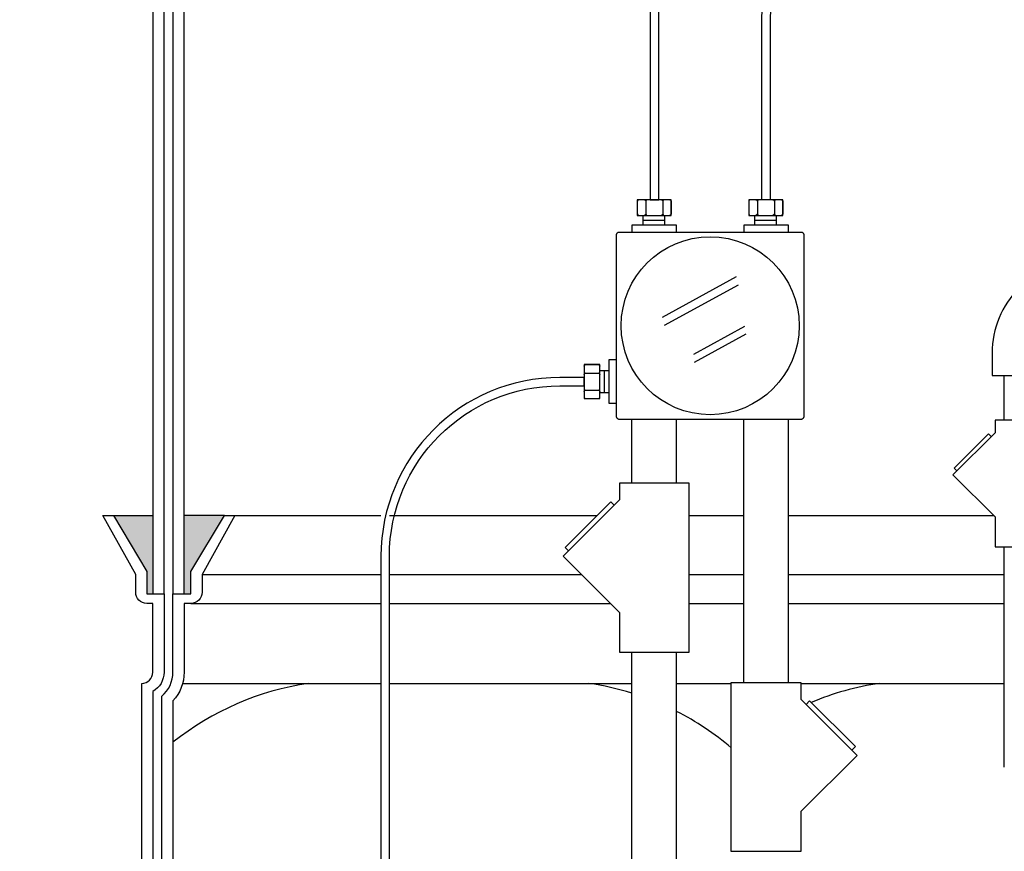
# Model space of a CAD drawing. Extents: x -285 to 5863, y 308 to 3178.
# Tile 558 of 622: x 5247 to 5269, y 938 to 957. Entities that reach past the tile are written whole.
import ezdxf

# ---------------------------------------------------------------- set-up
doc = ezdxf.new("R2010")
doc.units = 0
doc.header["$MEASUREMENT"] = 0
doc.header["$PDSIZE"] = 1
doc.layers.get('DEFPOINTS').update_dxf_attribs({"linetype": 'CONTINUOUS'})
for name, color, linetype in [('CONDUIT', 2, 'CONTINUOUS'), ('DIM', 3, 'CONTINUOUS'), ('FRP-SUMP', 2, 'CONTINUOUS'), ('J-BOX', 2, 'CONTINUOUS'), ('PEAGRAVEL-HATCH', 3, 'CONTINUOUS'), ('PROBE', 2, 'CONTINUOUS')]:
    doc.layers.add(name, color=color, linetype=linetype)
doc.styles.add('SIMPLEX', font='simplex')
doc.dimstyles.new('DIM64', dxfattribs={"dimscale": 64, "dimtxt": 0.09375, "dimasz": 0.09375, "dimexe": 0.0625, "dimexo": 0.0625, "dimgap": 0.046875, "dimtad": 1, "dimdec": 4, "dimzin": 3, "dimdsep": 46, "dimlunit": 4, "dimtxsty": 'SIMPLEX', "dimcen": 0, "dimclrd": 256, "dimclre": 256, "dimclrt": 256, "dimadec": 0, "dimazin": 0, "dimtfac": 1, "dimtdec": 4, "dimtmove": 0, "dimatfit": 3, "dimfxl": 1, "dimfrac": 2, "dimtolj": 1, "dimtzin": 0, "dimarcsym": 0})

# ---------------------------------------------------------------- blocks, each defined once
blk = doc.blocks.new('*D53')
at = {"layer": 'DEFPOINTS', "color": 0, "transparency": 16777216}
for p in [(5440.235, 978.296), (4823.479, 978.015), (4823.479, 700.523)]:
    blk.add_point(p, dxfattribs=at)
at = {"layer": 'DIM', "lineweight": -2, "transparency": 16777216}
for p, q in [((5440.235, 974.296), (5440.235, 696.523)), ((4823.479, 974.015), (4823.479, 696.523)), ((5434.235, 700.523), (4829.479, 700.523))]:
    blk.add_line(p, q, dxfattribs=at)
at = {"layer": 'DIM', "transparency": 16777216}
for points in [[(4829.479, 701.523), (4829.479, 699.523), (4823.479, 700.523)], [(5434.235, 701.523), (5434.235, 699.523), (5440.235, 700.523)]]:
    blk.add_solid(points, dxfattribs=at)
at = {"layer": 'DIM', "transparency": 16777216, "insert": (5131.857, 708.095), "char_height": 6, "attachment_point": 5, "style": 'SIMPLEX'}
blk.add_mtext('\\A1;51\'-4 3/4" (F.V. TANK SLAB)', dxfattribs=at)

msp = doc.modelspace()

# ---------------------------------------------------------------- hatches: boundary and pattern name
at = {"layer": 'FRP-SUMP'}
for points in [[(5250.27882, 945.77093), (5249.39536, 945.77093), (5250.14536, 944.52093), (5250.14536, 944.02093), (5250.27882, 944.02093)], [(5251.87882, 945.77093), (5250.97882, 945.77093), (5250.97882, 944.02093), (5251.12882, 944.02093), (5251.12882, 944.52093)]]:
    msp.add_hatch(color=256, dxfattribs=at).paths.add_polyline_path(points)
at = {"layer": 'PEAGRAVEL-HATCH'}
h = msp.add_hatch(dxfattribs=at)
h.set_pattern_fill('AR-SAND', color=256, scale=7.5, style=0)
h.set_pattern_definition([(37.5, (5232.328, 935.266), (-0.4725, 14.451), [0, -11.4, 0, -12.75, 0, -12.1875]), (7.5, (5232.328, 935.266), (13.273, 21.166), [0, -6.15, 0, -10.275, 0, -3.9375]), (327.5, (5223.103, 935.266), (23.356, 0.0424), [0, -3.75, 0, -13.5, 0, -17.625]), (317.5, (5223.103, 935.266), (22.546, 6.583), [0, -1.875, 0, -8.85, 0, -10.125])])
h.paths.add_polyline_path([(5250.27882, 957.71638, -0.33671624), (5251.52271, 959.35405, -0.00822165), (5255.73247, 961.19654), (5255.7342, 966.11406), (5232.32763, 966.11406), (5232.32763, 935.26579), (5248.03318, 935.26579), (5248.03318, 935.66298), (5248.1693, 935.66298), (5248.1693, 935.83262, -0.41421356), (5248.20055, 935.86444), (5248.21979, 935.86444, 0.35187469), (5248.23429, 935.87609, 2.48870246), (5248.21337, 935.82484), (5248.2287, 935.82484, -0.89681203), (5248.69831, 935.87609, 0.3518816), (5248.71281, 935.86444), (5248.73147, 935.86444, -0.41421372), (5248.7633, 935.83319), (5248.7633, 935.66211), (5249.28632, 935.69869), (5249.28632, 936.11157), (5249.41007, 936.11157), (5249.41007, 937.00876), (5250.02882, 937.00876), (5250.02882, 942.02093, 0.41421356), (5250.27882, 942.27093), (5250.27882, 943.80734), (5250.14536, 943.80734, -0.41421356), (5249.89536, 944.05734), (5249.89536, 944.45569), (5249.15883, 945.77093), (5249.39536, 945.77093), (5250.27882, 945.77093)])

# ---------------------------------------------------------------- linework, layer by layer
at = {"layer": 'CONDUIT'}
for p, q in [((5269.31769, 947.90737), (5269.31769, 948.90737)), ((5260.99061, 946.49656), (5260.99061, 947.92347)), ((5261.99061, 946.49656), (5261.99061, 947.92347)), ((5263.49098, 942.04211), (5263.49098, 947.92347)), ((5264.49098, 942.04211), (5264.49098, 947.92347)), ((5269.31769, 940.1471), (5269.31769, 945.07395)), ((5260.99061, 938.26579), (5260.99061, 942.71867)), ((5261.99061, 938.26579), (5261.99061, 942.71867))]:
    msp.add_line(p, q, dxfattribs=at)
msp.add_lwpolyline([(5269.04512, 948.90737), (5270.34512, 948.90737), (5270.34512, 949.40737, -0.19891163), (5270.56479, 949.9377), (5270.91834, 950.29125), (5269.99911, 951.21049), (5269.64555, 950.85693, 0.19891237), (5269.04512, 949.40866), (5269.04512, 948.90737)], format="xyb", dxfattribs=at)
for points in [[(5269.11177, 947.62631), (5268.16893, 946.68347), (5269.11177, 945.74064), (5269.11177, 945.07395), (5270.27847, 945.07395), (5270.27847, 947.90737), (5269.11177, 947.90737)], [(5260.71281, 946.12182), (5259.45569, 944.8647), (5260.71281, 943.60759), (5260.71281, 942.71867), (5262.26841, 942.71867), (5262.26841, 946.49656), (5260.71281, 946.49656)], [(5264.76878, 941.66737), (5266.0259, 940.41025), (5264.76878, 939.15313), (5264.76878, 938.26422), (5263.21318, 938.26422), (5263.21318, 942.04211), (5264.76878, 942.04211)]]:
    msp.add_lwpolyline(points, close=True, dxfattribs=at)
for points in [[(5269.02338, 947.53792), (5268.96445, 947.59685), (5268.1984, 946.83079), (5268.25732, 946.77186)], [(5260.59496, 946.00397), (5260.51639, 946.08254), (5259.49498, 945.06113), (5259.57355, 944.98256)], [(5264.88664, 941.54951), (5264.96521, 941.62808), (5265.98662, 940.60667), (5265.90805, 940.5281)]]:
    msp.add_lwpolyline(points, dxfattribs=at)
for radius in [4, 3]:
    msp.add_arc((5257.99061, 938.26579), radius, 270, 0, dxfattribs=at)
at = {"layer": 'FRP-SUMP'}
for p, q in [((5249.39536, 945.77093), (5250.27882, 945.77093)), ((5251.87882, 945.77093), (5250.97882, 945.77093))]:
    msp.add_line(p, q, dxfattribs=at)
at = {"layer": 'FRP-SUMP', "color": 7, "linetype": 'Continuous'}
for p, q in [((5252.11535, 945.77093), (5255.38002, 945.77093)), ((5255.56752, 945.77093), (5260.20478, 945.77093)), ((5262.26841, 945.77093), (5263.49098, 945.77093)), ((5264.49098, 945.77093), (5269.08148, 945.77093)), ((5251.37882, 944.45569), (5255.38002, 944.45569)), ((5255.56752, 944.45569), (5259.86471, 944.45569)), ((5262.26841, 944.45569), (5263.49098, 944.45569)), ((5264.49098, 944.45569), (5269.31769, 944.45569)), ((5251.12882, 943.80734), (5255.38002, 943.80734)), ((5255.56752, 943.80734), (5260.51306, 943.80734)), ((5262.26841, 943.80734), (5263.49098, 943.80734)), ((5264.49098, 943.80734), (5269.31769, 943.80734))]:
    msp.add_line(p, q, dxfattribs=at)
at = {"layer": 'FRP-SUMP', "color": 7}
for p, q in [((5250.94533, 942.02093), (5255.38002, 942.02093)), ((5255.56752, 942.02093), (5260.99061, 942.02093)), ((5261.99061, 942.02093), (5263.21318, 942.02093)), ((5264.76878, 942.02093), (5269.31769, 942.02093))]:
    msp.add_line(p, q, dxfattribs=at)
at = {"layer": 'FRP-SUMP'}
for points in [[(5250.27882, 957.71638), (5250.27882, 944.02093), (5250.52882, 944.02093), (5250.52882, 957.71638, -0.29672907)], [(5250.72882, 957.71638), (5250.72882, 944.02093), (5250.97882, 944.02093), (5250.97882, 957.71638, -0.29672907)], [(5250.02882, 923.02324), (5250.02882, 942.02093), (5250.02882, 942.02093, 0.41421356), (5250.27882, 942.27093), (5250.27882, 943.80734), (5250.14536, 943.80734, -0.41421356), (5249.89536, 944.05734), (5249.89536, 944.45569), (5249.15883, 945.77093), (5249.39536, 945.77093), (5250.14536, 944.52093), (5250.14536, 944.02093), (5250.27882, 944.02093), (5250.52882, 944.02093), (5250.52882, 944.02093), (5250.52882, 944.02093), (5250.52882, 944.02093), (5250.52882, 944.02093), (5250.52882, 942.27093, -0.26794919), (5250.27882, 941.83791), (5250.27882, 923.20626, -0.26794919)]]:
    msp.add_lwpolyline(points, format="xyb", dxfattribs=at)
msp.add_lwpolyline([(5250.72882, 920.02324), (5250.72882, 922.77324, 0.22167085), (5250.47882, 923.30944), (5250.47882, 941.73473, 0.22167085), (5250.72882, 942.27093), (5250.72882, 944.02093), (5250.97882, 944.02093), (5251.12882, 944.02093), (5251.12882, 944.52093), (5251.87882, 945.77093), (5252.11535, 945.77093), (5251.37882, 944.45569), (5251.37882, 944.05734, -0.41421356), (5251.12882, 943.80734), (5250.97882, 943.80734), (5250.97882, 942.27093, -0.18776323), (5250.72882, 941.62866), (5250.72882, 923.41551, -0.18776323), (5250.97882, 922.77324), (5250.97882, 920.02324), (5250.72882, 920.02324)], format="xyb", close=True, dxfattribs=at)
at = {"layer": 'FRP-SUMP', "color": 7}
for points in [[(5260.99061, 941.80132, 0.03875218), (5260.03033, 942.02093)], [(5266.53033, 942.02093, 0.06265937), (5265.00003, 941.59326, 0.06265937)], [(5263.21318, 940.5787, 0.05790471), (5261.99061, 941.3935, 0.05790471)]]:
    msp.add_lwpolyline(points, format="xyb", dxfattribs=at)
msp.add_arc((5254.6961, 935.72543), 6.36447, 98.442948, 128.561095, dxfattribs=at)
at = {"layer": 'J-BOX', "color": 7}
for p, q in [((5261.67663, 950.21074), (5263.32902, 951.11609)), ((5261.7222, 950.02937), (5263.37459, 950.93473)), ((5262.37755, 949.38208), (5263.51691, 950.00634)), ((5262.38884, 949.20072), (5263.54674, 949.83513))]:
    msp.add_line(p, q, dxfattribs=at)
at = {"layer": 'J-BOX'}
msp.add_lwpolyline([(5260.64642, 947.97902), (5260.64642, 952.05666, -0.41421356), (5260.70198, 952.11221), (5264.77961, 952.11221, -0.41421356), (5264.83517, 952.05666), (5264.83517, 947.97902, -0.41421356), (5264.77961, 947.92347), (5260.70198, 947.92347, -0.41421356)], format="xyb", close=True, dxfattribs=at)
msp.add_circle((5262.7408, 950.01784), 1.98948, dxfattribs=at)
at = {"layer": 'PROBE'}
for p, q in [((5261.24114, 952.27386), (5261.24114, 952.48508)), ((5261.72999, 952.27386), (5261.72999, 952.48508)), ((5263.73647, 952.27386), (5263.73647, 952.48508)), ((5264.22531, 952.27386), (5264.22531, 952.48508)), ((5260.48478, 949.00703), (5260.27356, 949.00703)), ((5260.48478, 948.51819), (5260.27356, 948.51819))]:
    msp.add_line(p, q, dxfattribs=at)
at = {"layer": 'PROBE', "color": 7}
for p, q in [((5261.24114, 952.37947), (5261.72999, 952.37947)), ((5263.73647, 952.37947), (5264.22531, 952.37947)), ((5260.37917, 948.51819), (5260.37917, 949.00703))]:
    msp.add_line(p, q, dxfattribs=at)
at = {"layer": 'PROBE'}
for points in [[(5272.07969, 971.9244), (5272.07969, 971.9244), (5272.07969, 972.11523, 0.41421356), (5270.39219, 973.80273), (5268.11736, 973.80273, 0.1316525), (5266.61736, 973.40081), (5262.90191, 971.25569, 0.26794919), (5261.40191, 968.65761), (5261.40191, 952.83527), (5261.58941, 952.83527), (5261.58941, 968.54936, -0.26794919), (5263.08941, 971.14743), (5266.66761, 973.21331, -0.1316525), (5268.16761, 973.61523), (5270.39219, 973.61523, -0.41421356), (5271.89219, 972.11523), (5271.89219, 971.9244)], [(5263.89219, 952.83527), (5263.89219, 956.94768, -0.40047434), (5266.12729, 959.04143), (5277.73891, 959.04143, -0.41421356), (5279.83266, 956.94768), (5279.83266, 955.60579), (5279.64516, 955.60579), (5279.64516, 956.94768, 0.41421356), (5277.73891, 958.85393), (5266.12729, 958.85393, 0.39914995), (5264.07969, 956.94768), (5264.07969, 952.83527)], [(5255.38002, 937.76834), (5255.56752, 937.76834), (5255.56752, 944.8614, -0.41421356), (5259.38002, 948.6739), (5259.92337, 948.6739), (5259.92337, 948.8614), (5259.38002, 948.8614, 0.41421356), (5255.38002, 944.8614)]]:
    msp.add_lwpolyline(points, format="xyb", close=True, dxfattribs=at)
at = {"layer": 'PROBE', "color": 7}
for points in [[(5261.14165, 952.83527, 0.41421356), (5261.1104, 952.80402), (5261.1104, 952.51633, 0.41421356), (5261.14165, 952.48508)], [(5261.26926, 952.83527, -0.41421356), (5261.30051, 952.80402), (5261.30051, 952.51633, -0.41421356), (5261.26926, 952.48508)], [(5261.33176, 952.83527, 0.41421356), (5261.30051, 952.80402), (5261.30051, 952.51633, 0.41421356), (5261.33176, 952.48508)], [(5261.64947, 952.83527, -0.41421356), (5261.68072, 952.80402), (5261.68072, 952.51633, -0.41421356), (5261.64947, 952.48508)], [(5261.71197, 952.83527, 0.41421356), (5261.68072, 952.80402), (5261.68072, 952.51633, 0.41421356), (5261.71197, 952.48508)], [(5261.83958, 952.83527, -0.41421356), (5261.87083, 952.80402), (5261.87083, 952.51633, -0.41421356), (5261.83958, 952.48508)], [(5263.63697, 952.83527, 0.41421356), (5263.60572, 952.80402), (5263.60572, 952.51633, 0.41421356), (5263.63697, 952.48508)], [(5263.76458, 952.83527, -0.41421356), (5263.79583, 952.80402), (5263.79583, 952.51633, -0.41421356), (5263.76458, 952.48508)], [(5263.82708, 952.83527, 0.41421356), (5263.79583, 952.80402), (5263.79583, 952.51633, 0.41421356), (5263.82708, 952.48508)], [(5264.14479, 952.83527, -0.41421356), (5264.17604, 952.80402), (5264.17604, 952.51633, -0.41421356), (5264.14479, 952.48508)], [(5264.20729, 952.83527, 0.41421356), (5264.17604, 952.80402), (5264.17604, 952.51633, 0.41421356), (5264.20729, 952.48508)], [(5264.3349, 952.83527, -0.41421356), (5264.36615, 952.80402), (5264.36615, 952.51633, -0.41421356), (5264.3349, 952.48508)], [(5259.92337, 949.11662, -0.41421356), (5259.95462, 949.14787), (5260.24231, 949.14787, -0.41421356), (5260.27356, 949.11662)], [(5259.92337, 948.98901, 0.41421356), (5259.95462, 948.95776), (5260.24231, 948.95776, 0.41421356), (5260.27356, 948.98901)], [(5259.92337, 948.92651, -0.41421356), (5259.95462, 948.95776), (5260.24231, 948.95776, -0.41421356), (5260.27356, 948.92651)], [(5259.92337, 948.6088, 0.41421356), (5259.95462, 948.57755), (5260.24231, 948.57755, 0.41421356), (5260.27356, 948.6088)], [(5259.92337, 948.5463, -0.41421356), (5259.95462, 948.57755), (5260.24231, 948.57755, -0.41421356), (5260.27356, 948.5463)], [(5259.92337, 948.41869, 0.41421356), (5259.95462, 948.38744), (5260.24231, 948.38744, 0.41421356), (5260.27356, 948.41869)]]:
    msp.add_lwpolyline(points, format="xyb", dxfattribs=at)
at = {"layer": 'PROBE'}
for points in [[(5261.87083, 952.83527), (5261.1104, 952.83527), (5261.1104, 952.48508), (5261.87083, 952.48508)], [(5264.36615, 952.83527), (5263.60572, 952.83527), (5263.60572, 952.48508), (5264.36615, 952.48508)], [(5259.92337, 949.14787), (5259.92337, 948.38744), (5260.27356, 948.38744), (5260.27356, 949.14787)]]:
    msp.add_lwpolyline(points, close=True, dxfattribs=at)
for points in [[(5260.99882, 952.11636), (5260.99882, 952.27386), (5261.98241, 952.27386), (5261.98241, 952.11221)], [(5263.49919, 952.11636), (5263.49919, 952.27386), (5264.48278, 952.27386), (5264.48278, 952.11221)], [(5260.64228, 948.27586), (5260.48478, 948.27586), (5260.48478, 949.25945), (5260.64642, 949.25945)]]:
    msp.add_lwpolyline(points, dxfattribs=at)
at = {"layer": 'PROBE', "linetype": 'Continuous'}
for centre, start, end in [((5261.83958, 952.51633), 270, 360), ((5264.3349, 952.51633), 270, 360), ((5260.24231, 949.11662), 360, 90)]:
    msp.add_arc(centre, 0.03125, start, end, dxfattribs=at)

# ---------------------------------------------------------------- dimensions: what is measured, and where the dimension line sits
at = {"layer": 'DIM'}
dim = msp.add_linear_dim(base=(4823.47882, 700.52328), p1=(5440.23519, 978.29596), p2=(4823.47882, 978.01471), angle=180, text='<> (F.V. TANK SLAB)', dimstyle='DIM64', dxfattribs=at)
dim.commit()
dim.dimension.update_dxf_attribs({"geometry": '*D53', "text_midpoint": (5131.857, 708.09471)})

doc.saveas('drawing.dxf')
